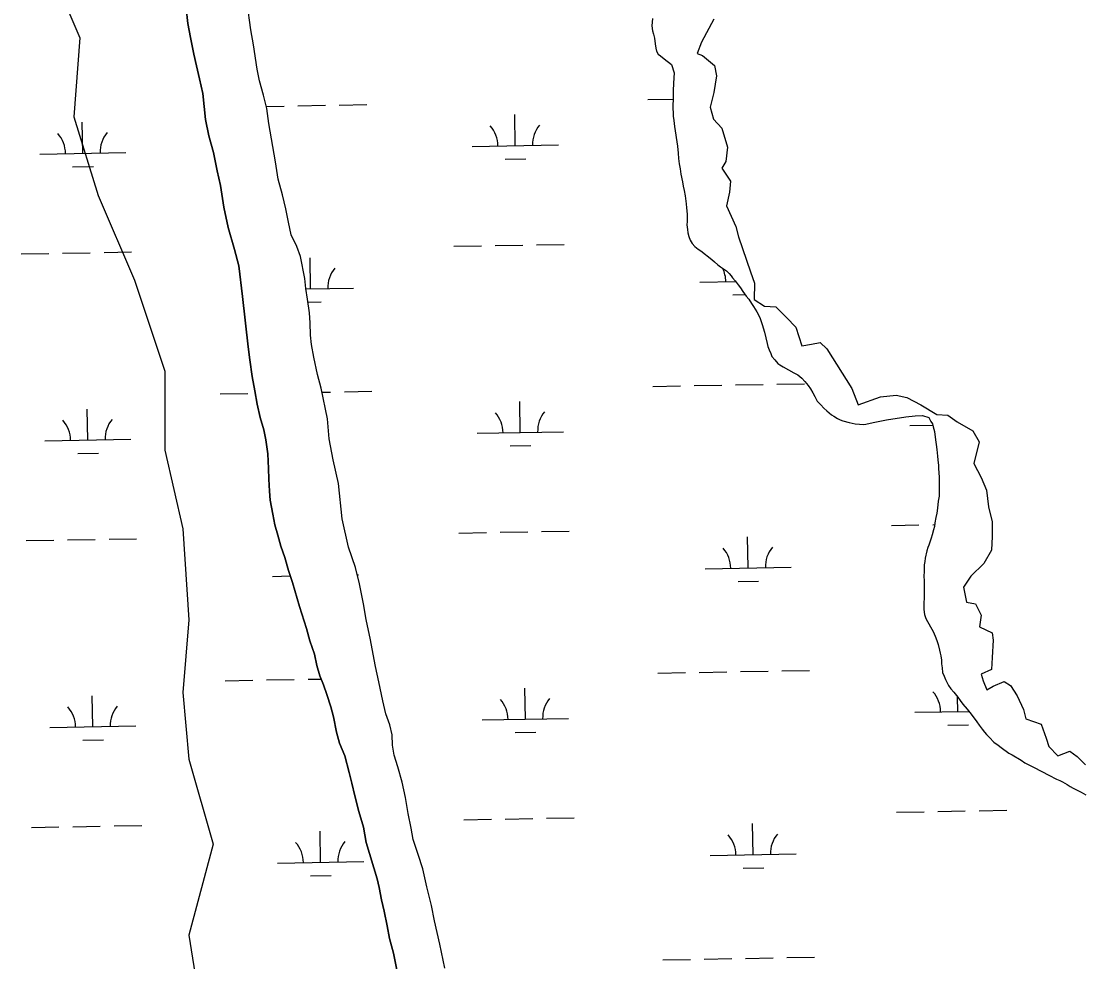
# Model space of a CAD drawing. Extents: x 3903937 to 3942190, y 260677 to 286651.
# Drawn here: x 3932599 to 3933832, y 274704 to 275795 of the extents above; entities that cross this region are included whole.
import ezdxf

# ---------------------------------------------------------------- set-up
doc = ezdxf.new("R2010")
doc.units = 0
for name, color, linetype in [('V-RIVR-EDGE', 7, 'Continuous'), ('V-SITE-VEGE', 7, 'Continuous'), ('V-TOPO-SHOR', 7, 'Continuous'), ('V-WETL-SWMP', 7, 'Continuous')]:
    doc.layers.add(name, color=color, linetype=linetype)

msp = doc.modelspace()

# ---------------------------------------------------------------- linework, layer by layer
at = {"layer": 'V-RIVR-EDGE'}
msp.add_lwpolyline([(3933402.3, 275797), (3933387.7, 275770.4), (3933382.9, 275757.1), (3933389, 275754.7), (3933402.9, 275743.2), (3933405.3, 275731.1), (3933402.3, 275711.8), (3933398, 275694.9), (3933401.7, 275681), (3933411.3, 275670.7), (3933418, 275648.3), (3933416.2, 275632), (3933411.3, 275624.2), (3933421.6, 275609), (3933420.4, 275596.3), (3933416.8, 275580.6), (3933427.6, 275556.5), (3933430.7, 275544.4), (3933444.6, 275503.9), (3933449.4, 275490.6), (3933448.8, 275471.8), (3933460.9, 275464), (3933474.2, 275463.4), (3933486.3, 275450.7), (3933497.2, 275439.8), (3933504.4, 275418), (3933515.3, 275419.8), (3933525.6, 275421.7), (3933533.4, 275414.4), (3933562.4, 275368.5), (3933569.7, 275349.7), (3933595.7, 275358.8), (3933613.8, 275360.6), (3933625.9, 275358.2), (3933642.2, 275349.7), (3933661, 275338.2), (3933673.7, 275337.6), (3933684.5, 275329.8), (3933702.7, 275319.5), (3933709.9, 275306.8), (3933703.9, 275281.4), (3933712.4, 275265.1), (3933718.4, 275250.6), (3933720.8, 275231.2), (3933725, 275213.7), (3933725, 275196.8), (3933724.4, 275181.1), (3933715.4, 275165.4), (3933700.3, 275150.8), (3933691.8, 275138.2), (3933695.4, 275120.6), (3933705.7, 275118.8), (3933712.4, 275105.5), (3933710.5, 275092.2), (3933725, 275085), (3933726.3, 275076.5), (3933725, 275056.5), (3933724.4, 275042.6), (3933712.4, 275037.2), (3933714.8, 275029.3), (3933719, 275019.1), (3933726.3, 275023.3), (3933739, 275028.7), (3933746.2, 275023.9), (3933754.1, 275011.8), (3933761.3, 274996.1), (3933764.3, 274985.2), (3933781.9, 274979.2), (3933787.9, 274962.9), (3933790.9, 274953.2), (3933801.2, 274942.3), (3933815.1, 274947.7), (3933823.6, 274941.7), (3933833.2, 274932)], dxfattribs=at)
at = {"layer": 'V-SITE-VEGE'}
msp.add_lwpolyline([(3932645.5, 275824.5), (3932666.6, 275775.3), (3932659.6, 275683.8), (3932687.7, 275592.4), (3932729.9, 275494), (3932765, 275388.5), (3932765, 275297), (3932786.1, 275205.6), (3932793.1, 275100.1), (3932786.1, 275015.7), (3932793.1, 274938.4), (3932821.3, 274839.9), (3932793.1, 274734.4), (3932814.2, 274600.8)], dxfattribs=at)
at = {"layer": 'V-TOPO-SHOR'}
for points in [[(3933089.9, 274696.2), (3933084.4, 274723.9), (3933078.2, 274750.9), (3933074.7, 274768.7), (3933069.3, 274790.3), (3933064.6, 274811.2), (3933059.2, 274827.9), (3933053.3, 274845.4), (3933050.9, 274858.4), (3933047.5, 274875.3), (3933044.2, 274894.2), (3933040.6, 274911.9), (3933035.4, 274929.6), (3933031.1, 274943.1), (3933029.3, 274954.7), (3933028.9, 274966.8), (3933026.1, 274978.5), (3933021.4, 274991.1), (3933018.2, 275006), (3933013.3, 275028.3), (3933009.5, 275046), (3933006.9, 275060.3), (3933003.6, 275077), (3932998.8, 275100.5), (3932995.6, 275118.8), (3932991.1, 275142), (3932986.5, 275160.9), (3932978.2, 275184.6), (3932971.1, 275217.2), (3932966.5, 275258.2), (3932960.4, 275285.7), (3932956, 275310.1), (3932953.7, 275333.2), (3932946.7, 275368.8), (3932942.4, 275384.9), (3932938, 275404.8), (3932935.4, 275419.7), (3932934.3, 275430.3), (3932933.9, 275444.8), (3932932.9, 275456.1), (3932930.7, 275472.3), (3932928.9, 275484.4), (3932927.4, 275496.3), (3932922.4, 275521.6), (3932918.2, 275533.1), (3932911.7, 275546.9), (3932908.7, 275561.6), (3932905.6, 275577.1), (3932901.6, 275593), (3932896.8, 275611.5), (3932893.5, 275631.4), (3932886, 275676), (3932883.4, 275693.3), (3932879.6, 275708.8), (3932874.9, 275725.5), (3932872.3, 275739), (3932867.9, 275767.3), (3932864.8, 275784.6), (3932860.6, 275815.4)], [(3932863.8, 275401.7), (3932861.7, 275416.7), (3932855.3, 275475.2), (3932851, 275510.7), (3932846, 275529.8), (3932838.7, 275555.2), (3932833.7, 275578.9), (3932829.8, 275604), (3932826, 275621.1), (3932821.6, 275642.2), (3932816.3, 275661.5), (3932812.3, 275680.4), (3932809.2, 275710.6), (3932805.4, 275727.9), (3932801.8, 275742.8), (3932798.9, 275756.5), (3932794.9, 275775.6), (3932791.7, 275792), (3932789.8, 275809.7)], [(3933034.2, 274694.3), (3933030.5, 274713.6), (3933025.9, 274730.3), (3933023, 274745.3), (3933019.6, 274762.2), (3933016.4, 274775.5), (3933013.8, 274789.6), (3933011.7, 274799.6), (3932998.6, 274842), (3932995.6, 274859.7), (3932990.3, 274877.8), (3932985.7, 274895.9), (3932982.1, 274910.6), (3932979.2, 274923.1), (3932974, 274942.4), (3932968, 274956.9), (3932964.3, 274969.9), (3932960.7, 274987.6), (3932957.9, 274999.1), (3932953.2, 275013.4), (3932949.4, 275024.6), (3932945, 275035.3), (3932941.7, 275047.3), (3932938.9, 275060.2), (3932933.5, 275075.9), (3932929.4, 275090), (3932924.2, 275107.1), (3932921.3, 275115.7), (3932913.3, 275143.3), (3932908.8, 275157.3), (3932904.2, 275172.4), (3932899.8, 275185.5), (3932896.3, 275198.3), (3932892.9, 275210.4), (3932890.5, 275222.9), (3932887.4, 275239), (3932886.6, 275249.6), (3932886, 275263.5), (3932885.6, 275275.6), (3932884.6, 275292.9), (3932882.4, 275308.8), (3932879.9, 275320.6), (3932875.9, 275334.7), (3932872.3, 275350.4), (3932869.4, 275365.9), (3932866.4, 275382.3), (3932863.8, 275401.7)]]:
    msp.add_lwpolyline(points, dxfattribs=at)
at = {"layer": 'V-WETL-SWMP'}
for p, q in [((3933325.5, 275703.6), (3933354.9, 275704.1)), ((3932882.8, 275695.8), (3932903.6, 275696.2)), ((3932919.6, 275696.5), (3932951.6, 275697)), ((3932967.6, 275697.3), (3932999.6, 275697.9)), ((3932670, 275641.3), (3932669.3, 275677.3)), ((3933171.8, 275650.2), (3933171.1, 275686.2)), ((3933121.8, 275649.3), (3933221.8, 275651)), ((3932620, 275640.5), (3932719.9, 275642.2)), ((3932658.2, 275625.7), (3932682.2, 275626.1)), ((3933160.1, 275634.5), (3933184.1, 275634.9)), ((3932694.6, 275526.3), (3932726.6, 275526.9)), ((3933100.4, 275533.5), (3933132.4, 275534)), ((3933148.4, 275534.3), (3933180.4, 275534.9)), ((3933196.4, 275535.1), (3933228.4, 275535.7)), ((3932598.6, 275524.6), (3932630.6, 275525.2)), ((3932646.6, 275525.5), (3932678.6, 275526)), ((3932934.2, 275484.1), (3932933.6, 275520.1)), ((3933386, 275492), (3933427.1, 275492.8)), ((3932929, 275484), (3932984.2, 275485)), ((3933424.3, 275477.3), (3933438.5, 275477.5)), ((3932931.2, 275468.6), (3932946.5, 275468.9)), ((3933331.3, 275371), (3933363.3, 275371.6)), ((3933379.3, 275371.8), (3933411.3, 275372.4)), ((3933427.3, 275372.7), (3933459.3, 275373.2)), ((3933475.3, 275373.5), (3933507.3, 275374.1)), ((3932829.5, 275362.2), (3932861.5, 275362.7)), ((3932947.6, 275364.2), (3932957.5, 275364.4)), ((3932973.5, 275364.7), (3933005.5, 275365.3)), ((3932675.8, 275308.7), (3932675.2, 275344.7)), ((3933177.6, 275317.5), (3933177, 275353.5)), ((3933127.6, 275316.7), (3933227.6, 275318.4)), ((3933629.5, 275325.5), (3933656.2, 275326)), ((3932625.8, 275307.8), (3932725.8, 275309.6)), ((3932664.1, 275293.1), (3932688.1, 275293.5)), ((3933165.9, 275301.9), (3933189.9, 275302.3)), ((3933608.1, 275209.7), (3933640.1, 275210.2)), ((3933656.1, 275210.5), (3933658.5, 275210.6)), ((3932652.4, 275192.8), (3932684.4, 275193.4)), ((3932700.4, 275193.7), (3932732.4, 275194.3)), ((3933106.3, 275200.8), (3933138.3, 275201.4)), ((3933154.3, 275201.7), (3933186.3, 275202.2)), ((3933202.3, 275202.5), (3933234.3, 275203.1)), ((3933441.9, 275160.3), (3933441.2, 275196.3)), ((3932604.4, 275192), (3932636.4, 275192.6)), ((3933391.9, 275159.4), (3933491.9, 275161.2)), ((3932890.1, 275150.6), (3932910.8, 275151)), ((3932988.6, 275152.3), (3932990, 275152.4)), ((3933430.2, 275144.7), (3933454.1, 275145.1)), ((3933337.2, 275038.4), (3933369.2, 275038.9)), ((3933385.2, 275039.2), (3933417.2, 275039.8)), ((3933433.2, 275040.1), (3933465.1, 275040.6)), ((3933481.1, 275040.9), (3933513.1, 275041.5)), ((3932835.3, 275029.5), (3932867.3, 275030.1)), ((3932883.3, 275030.4), (3932915.3, 275030.9)), ((3932931.3, 275031.2), (3932946.6, 275031.5)), ((3933183.5, 274984.9), (3933182.9, 275020.9)), ((3932681.7, 274976.1), (3932681, 275012.1)), ((3933685.3, 274993.8), (3933685, 275010.4)), ((3933133.5, 274984), (3933233.5, 274985.8)), ((3933635.3, 274992.9), (3933698, 274994)), ((3932631.7, 274975.2), (3932731.7, 274977)), ((3933673.6, 274978.1), (3933697.6, 274978.5)), ((3932669.9, 274960.4), (3932693.9, 274960.9)), ((3933171.8, 274969.3), (3933195.8, 274969.7)), ((3933614, 274877), (3933646, 274877.6)), ((3933661.9, 274877.9), (3933693.9, 274878.5)), ((3933709.9, 274878.7), (3933741.9, 274879.3)), ((3932658.3, 274860.2), (3932690.3, 274860.8)), ((3932706.3, 274861.1), (3932738.3, 274861.6)), ((3933112.1, 274868.2), (3933144.1, 274868.8)), ((3933160.1, 274869.1), (3933192.1, 274869.6)), ((3933208.1, 274869.9), (3933240.1, 274870.5)), ((3933447.7, 274827.7), (3933447.1, 274863.7)), ((3932610.3, 274859.4), (3932642.3, 274859.9)), ((3932945.9, 274818.8), (3932945.3, 274854.8)), ((3933397.7, 274826.8), (3933497.7, 274828.6)), ((3932895.9, 274818), (3932995.9, 274819.7)), ((3933436, 274812), (3933460, 274812.5)), ((3932934.2, 274803.2), (3932958.2, 274803.6)), ((3933343, 274705.8), (3933375, 274706.3)), ((3933391, 274706.6), (3933423, 274707.2)), ((3933439, 274707.4), (3933471, 274708)), ((3933487, 274708.3), (3933519, 274708.8))]:
    msp.add_line(p, q, dxfattribs=at)
for points in [[(3933089.9, 274696.2), (3933084.4, 274723.9), (3933078.2, 274750.9), (3933074.7, 274768.7), (3933069.3, 274790.3), (3933064.6, 274811.2), (3933059.2, 274827.9), (3933053.3, 274845.4), (3933050.9, 274858.4), (3933047.5, 274875.3), (3933044.2, 274894.2), (3933040.6, 274911.9), (3933035.4, 274929.6), (3933031.1, 274943.1), (3933029.3, 274954.7), (3933028.9, 274966.8), (3933026.1, 274978.5), (3933021.4, 274991.1), (3933018.2, 275006), (3933013.3, 275028.3), (3933009.5, 275046), (3933006.9, 275060.3), (3933003.6, 275077), (3932998.8, 275100.5), (3932995.6, 275118.8), (3932991.1, 275142), (3932986.5, 275160.9), (3932978.2, 275184.6), (3932971.1, 275217.2), (3932966.5, 275258.2), (3932960.4, 275285.7), (3932956, 275310.1), (3932953.7, 275333.2), (3932946.7, 275368.8), (3932942.4, 275384.9), (3932938, 275404.8), (3932935.4, 275419.7), (3932934.3, 275430.3), (3932933.9, 275444.8), (3932932.9, 275456.1), (3932930.7, 275472.3), (3932928.9, 275484.4), (3932927.4, 275496.3), (3932922.4, 275521.6), (3932918.2, 275533.1), (3932911.7, 275546.9), (3932908.7, 275561.6), (3932905.6, 275577.1), (3932901.6, 275593), (3932896.8, 275611.5), (3932893.5, 275631.4), (3932886, 275676), (3932883.4, 275693.3), (3932879.6, 275708.8), (3932874.9, 275725.5), (3932872.3, 275739), (3932867.9, 275767.3), (3932864.8, 275784.6), (3932860.6, 275815.4)], [(3932789.8, 275809.7), (3932791.7, 275792), (3932794.9, 275775.6), (3932798.9, 275756.5), (3932801.8, 275742.8), (3932805.4, 275727.9), (3932809.2, 275710.6), (3932812.3, 275680.4), (3932816.3, 275661.5), (3932821.6, 275642.2), (3932826, 275621.1), (3932829.8, 275604), (3932833.7, 275578.9), (3932838.7, 275555.2), (3932846, 275529.8), (3932851, 275510.7), (3932855.3, 275475.2), (3932861.7, 275416.7), (3932863.8, 275401.7), (3932866.4, 275382.3), (3932869.4, 275365.9), (3932872.3, 275350.4), (3932875.9, 275334.7), (3932879.9, 275320.6), (3932882.4, 275308.8), (3932884.6, 275292.9), (3932885.6, 275275.6), (3932886, 275263.5), (3932886.6, 275249.6), (3932887.4, 275239), (3932890.5, 275222.9), (3932892.9, 275210.4), (3932896.3, 275198.3), (3932899.8, 275185.5), (3932904.2, 275172.4), (3932908.8, 275157.3), (3932913.3, 275143.3), (3932921.3, 275115.7), (3932924.2, 275107.1), (3932929.4, 275090), (3932933.5, 275075.9), (3932938.9, 275060.2), (3932941.7, 275047.3), (3932945, 275035.3), (3932949.4, 275024.6), (3932953.2, 275013.4), (3932957.9, 274999.1), (3932960.7, 274987.6), (3932964.3, 274969.9), (3932968, 274956.9), (3932974, 274942.4), (3932979.2, 274923.1), (3932982.1, 274910.6), (3932985.7, 274895.9), (3932990.3, 274877.8), (3932995.6, 274859.7), (3932998.6, 274842), (3933011.7, 274799.6), (3933013.8, 274789.6), (3933016.4, 274775.5), (3933019.6, 274762.2), (3933023, 274745.3), (3933025.9, 274730.3), (3933030.5, 274713.6), (3933034.2, 274694.3)], [(3933331.1, 275797.7), (3933330.3, 275789.3), (3933331.1, 275783.3), (3933332.3, 275779.4), (3933333.1, 275775), (3933334.2, 275768.2), (3933335, 275763.4), (3933335.8, 275759.9), (3933337.4, 275756.3), (3933340.2, 275754.3), (3933346.6, 275749.5), (3933349.7, 275747.1), (3933352.9, 275744.3), (3933356.1, 275734.8), (3933355.3, 275722.9), (3933354.9, 275713.7), (3933354.9, 275708.1), (3933354.9, 275703.8), (3933354.5, 275697), (3933354.9, 275684.3), (3933355.6, 275679.5), (3933356.4, 275672.3), (3933360, 275649.7), (3933360.8, 275641.7), (3933361.2, 275635.3), (3933362, 275629), (3933363.1, 275623.4), (3933363.9, 275617), (3933365.9, 275608.3), (3933366.7, 275603.1), (3933367.9, 275598.3), (3933368.7, 275592), (3933369.5, 275586), (3933369.9, 275582.8), (3933370.3, 275578), (3933371.1, 275570.9), (3933371.1, 275565.7), (3933371.1, 275562.1), (3933371, 275558.2), (3933371.4, 275553), (3933371.8, 275549), (3933373, 275545), (3933374.6, 275540.7), (3933377, 275536.7), (3933380.2, 275533.1), (3933383.8, 275530.3), (3933386.9, 275528.3), (3933400, 275518), (3933402.9, 275515.5), (3933406.9, 275511.9), (3933409.8, 275509.6), (3933416.7, 275505), (3933419.9, 275501.9), (3933422.3, 275499.3), (3933423.9, 275496.8), (3933426.7, 275493.4), (3933430.3, 275488.7), (3933433, 275485.3), (3933435.8, 275481), (3933439.8, 275475.8), (3933442.6, 275472), (3933445.7, 275467.3), (3933448.1, 275463.5), (3933450, 275460.6), (3933452, 275457.4), (3933455.5, 275450.8), (3933458.1, 275442.9)], [(3933458.1, 275442.9), (3933460.8, 275434), (3933463.9, 275420.8), (3933464.6, 275417.4), (3933466.2, 275413.3), (3933468.1, 275409), (3933469.6, 275405.6), (3933472.8, 275401.7), (3933476.4, 275397.7), (3933478.9, 275395.8), (3933482.7, 275393.6), (3933494.8, 275386.8), (3933499.5, 275384.5), (3933501.9, 275382.6), (3933504.3, 275380.4), (3933507.9, 275376.6), (3933511.5, 275371.9), (3933514.2, 275368.1), (3933517, 275363.3), (3933519.4, 275359.1), (3933522.2, 275354), (3933526.2, 275349.7), (3933529.8, 275345.8), (3933533.1, 275342.7), (3933538.5, 275338), (3933541.3, 275336.3), (3933545.5, 275333.7), (3933548.8, 275332.3), (3933551.8, 275330.9), (3933559, 275328.9), (3933566.1, 275327.4), (3933571.2, 275327.1), (3933575.3, 275326.9), (3933578.6, 275327.2), (3933587, 275329.2), (3933602.4, 275332.3), (3933624.9, 275335.8), (3933635.7, 275336.8), (3933644.3, 275337), (3933651.4, 275334.7), (3933654.1, 275330.4), (3933655.7, 275327.4), (3933656.8, 275324.1), (3933658, 275318.8), (3933658.8, 275312), (3933660.8, 275297.7), (3933661.6, 275290.1), (3933662, 275285.7), (3933662.8, 275279), (3933662.8, 275275), (3933663.2, 275271.4), (3933663.6, 275264.7), (3933663.5, 275260.3), (3933663.5, 275255.9), (3933663.5, 275248.7), (3933663.5, 275243.6), (3933662.3, 275238), (3933661.5, 275229.7), (3933660.7, 275223.7), (3933659.9, 275218.9), (3933658.7, 275212.5), (3933658.3, 275208.6), (3933657.1, 275204.6), (3933655.5, 275198.6), (3933654.3, 275194.7), (3933653.1, 275191.5), (3933651.5, 275186.7), (3933650.4, 275183.9), (3933649.2, 275180.3), (3933647.2, 275171.6), (3933646.8, 275168), (3933646, 275164), (3933646, 275160.5), (3933646, 275156.5), (3933645.9, 275150.5), (3933646.3, 275145.7), (3933646.3, 275140.6), (3933646.3, 275134.2), (3933646.3, 275129.8), (3933646.3, 275124.3), (3933645.9, 275121.1), (3933645.9, 275117.1), (3933645.9, 275112.3), (3933646.7, 275106.4), (3933648.3, 275101.7), (3933656.9, 275085.8), (3933659.7, 275079.1), (3933661.3, 275075.1), (3933662.5, 275071.5), (3933664.1, 275065.1), (3933664.9, 275061.5), (3933665.7, 275058.4), (3933666.1, 275053.2), (3933666.1, 275049.2), (3933666.9, 275044.4), (3933667.6, 275038.9), (3933669.2, 275034.7), (3933670.8, 275031), (3933674.5, 275024.1), (3933677.3, 275020), (3933680.6, 275016.3)], [(3933680.6, 275016.3), (3933685.1, 275010.3), (3933688, 275006.6), (3933691.2, 275002.2), (3933696.1, 274996.4), (3933699, 274992.8), (3933704.2, 274985.9), (3933707.1, 274981.8), (3933709.9, 274978.1), (3933713.6, 274973.2), (3933716, 274969.9), (3933718.5, 274967.1), (3933721.8, 274963.6), (3933727.1, 274958.2), (3933732.1, 274954.6), (3933735.4, 274952), (3933744.5, 274945.6), (3933748.2, 274943.5), (3933758.6, 274937.3), (3933763.1, 274934.4), (3933773.7, 274928.7), (3933790.8, 274920), (3933799.8, 274915.4), (3933803.5, 274913.7), (3933806.8, 274912.4), (3933812.2, 274909.1), (3933815.4, 274906.9), (3933819.2, 274904.8), (3933828.2, 274900.1), (3933833.6, 274897.1)]]:
    msp.add_lwpolyline(points, dxfattribs=at)
for centre, start, end in [((3932614.7, 275640.8), 0.2366, 41.7802), ((3932725.2, 275642.8), 140.2366, 181.7802), ((3933116.5, 275649.7), 0.2366, 41.7802), ((3933227, 275651.6), 140.2366, 181.7802), ((3932989.4, 275485.5), 140.2366, 181.7802), ((3933380.8, 275492.4), 0.2366, 25.8722), ((3933232.9, 275319), 140.2366, 181.7802), ((3932620.6, 275308.2), 0.2366, 41.7802), ((3932731, 275310.2), 140.2366, 181.7802), ((3933122.4, 275317), 0.2366, 41.7802), ((3933386.6, 275159.8), 0.2366, 41.7802), ((3933497.1, 275161.8), 140.2366, 181.7802), ((3933238.7, 274986.4), 140.2366, 181.7802), ((3933630.1, 274993.3), 0.2366, 41.7802), ((3932626.4, 274975.6), 0.2366, 41.7802), ((3932736.9, 274977.5), 140.2366, 181.7802), ((3933128.2, 274984.4), 0.2366, 41.7802), ((3933392.5, 274827.2), 0.2366, 41.7802), ((3933503, 274829.1), 140.2366, 181.7802), ((3932890.7, 274818.4), 0.2366, 41.7802), ((3933001.1, 274820.3), 140.2366, 181.7802)]:
    msp.add_arc(centre, 35.2, start, end, dxfattribs=at)

doc.saveas('drawing.dxf')
